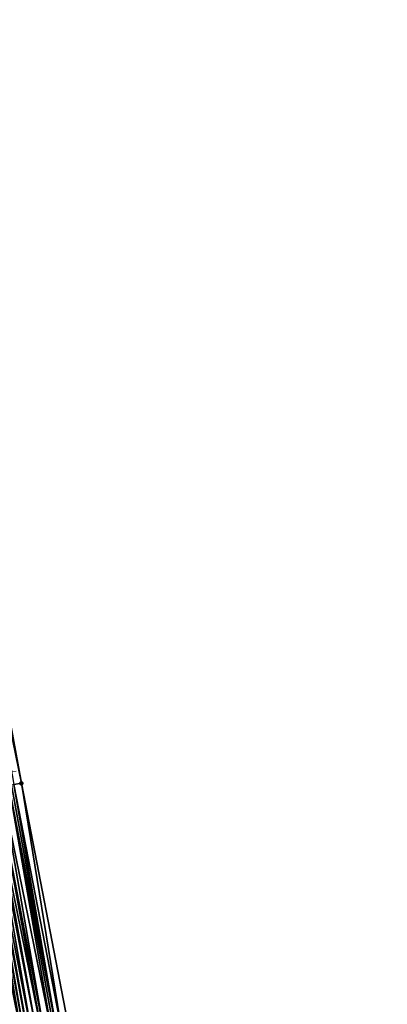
# Model space of a CAD drawing. Header units: feet. Extents: x 2004186 to 2014793, y 836912 to 864902.
# Tile 865 of 974: x 2004307 to 2004337, y 859933 to 860012. Entities that reach past the tile are written whole.
import ezdxf

# ---------------------------------------------------------------- set-up
doc = ezdxf.new("R2010")
doc.units = ezdxf.units.FT
doc.header["$LTSCALE"] = 100
doc.header["$MEASUREMENT"] = 0
for name, color, linetype, lineweight in [('EP_Travel Lane', 5, 'Continuous', 40), ('Road Shots', 4, 'Continuous', 200), ('Road X-Section', 30, 'Continuous', 13)]:
    doc.layers.add(name, color=color, linetype=linetype, lineweight=lineweight)
doc.layers.add('I-77 SB_MM21-27-Surface-Border', color=7, linetype='Continuous')
doc.layers.add('I-77 SB_MM21-27-Surface-TIN', color=7, linetype='Continuous')

msp = doc.modelspace()

# ---------------------------------------------------------------- linework, layer by layer
at = {"layer": 'EP_Travel Lane'}
msp.add_polyline3d([(2004335.055, 859793.58, 441.994), (2004330.916, 859813.147, 441.962), (2004327.027, 859832.585, 441.944), (2004323.124, 859852.2, 441.916), (2004319.22, 859871.816, 441.929), (2004315.317, 859891.431, 441.982), (2004311.677, 859910.943, 442.008), (2004308.05, 859930.611, 442.042), (2004304.423, 859950.28, 442.11), (2004300.795, 859969.948, 442.207), (2004297.452, 859989.491, 442.29), (2004294.135, 860009.214, 442.393), (2004290.817, 860028.936, 442.5), (2004287.5, 860048.659, 442.624), (2004284.372, 860068.271, 442.749), (2004281.275, 860088.029, 442.889), (2004278.177, 860107.787, 443.08), (2004275.079, 860127.545, 443.29)], dxfattribs=at)
at = {"layer": 'I-77 SB_MM21-27-Surface-Border', "color": 3, "linetype": 'ByBlock', "lineweight": -2}
msp.add_polyline3d([(2004277.46, 860127.917, 443.076), (2004280.338, 860108.125, 442.899), (2004283.413, 860088.364, 442.696), (2004286.686, 860068.633, 442.546), (2004290.188, 860049.112, 442.398), (2004293.702, 860029.423, 442.238), (2004297.217, 860009.734, 442.096), (2004300.534, 859990.011, 442.007), (2004303.871, 859970.514, 441.927), (2004307.486, 859950.843, 441.828), (2004311.298, 859931.209, 441.733), (2004314.519, 859911.466, 441.766), (2004318.136, 859891.988, 441.764), (2004321.618, 859872.289, 441.701), (2004325.297, 859852.63, 441.706), (2004328.191, 859832.815, 441.857), (2004331.467, 859813.265, 441.912), (2004336.621, 859793.914, 441.854)], dxfattribs=at)
at = {"layer": 'I-77 SB_MM21-27-Surface-TIN', "color": 128, "linetype": 'ByBlock', "lineweight": -2}
for points in [[(2004303.477, 859970.441, 441.964), (2004307.486, 859950.843, 441.828), (2004303.871, 859970.514, 441.927)], [(2004303.477, 859970.441, 441.964), (2004306.896, 859950.735, 441.886), (2004307.486, 859950.843, 441.828)], [(2004305.912, 859950.554, 441.964), (2004305.519, 859950.481, 442.007), (2004309.331, 859930.847, 441.899)], [(2004306.502, 859950.662, 441.909), (2004305.912, 859950.554, 441.964), (2004309.921, 859930.956, 441.846)], [(2004305.912, 859950.554, 441.964), (2004309.331, 859930.847, 441.899), (2004309.921, 859930.956, 441.846)], [(2004306.699, 859950.699, 441.902), (2004306.502, 859950.662, 441.909), (2004310.314, 859931.028, 441.825)], [(2004306.502, 859950.662, 441.909), (2004310.117, 859930.992, 441.832), (2004310.314, 859931.028, 441.825)], [(2004306.502, 859950.662, 441.909), (2004309.921, 859930.956, 441.846), (2004310.117, 859930.992, 441.832)], [(2004306.896, 859950.735, 441.886), (2004306.699, 859950.699, 441.902), (2004310.314, 859931.028, 441.825)], [(2004306.896, 859950.735, 441.886), (2004310.707, 859931.101, 441.79), (2004307.486, 859950.843, 441.828)], [(2004306.896, 859950.735, 441.886), (2004310.314, 859931.028, 441.825), (2004310.707, 859931.101, 441.79)], [(2004307.486, 859950.843, 441.828), (2004310.707, 859931.101, 441.79), (2004311.298, 859931.209, 441.733)], [(2004304.142, 859950.228, 442.137), (2004303.552, 859950.119, 442.171), (2004307.56, 859930.521, 442.088)], [(2004303.552, 859950.119, 442.171), (2004306.774, 859930.377, 442.131), (2004307.56, 859930.521, 442.088)], [(2004304.339, 859950.264, 442.117), (2004304.142, 859950.228, 442.137), (2004307.757, 859930.558, 442.073)], [(2004304.142, 859950.228, 442.137), (2004307.56, 859930.521, 442.088), (2004307.757, 859930.558, 442.073)], [(2004304.339, 859950.264, 442.117), (2004308.05, 859930.611, 442.042), (2004304.423, 859950.28, 442.11)], [(2004304.339, 859950.264, 442.117), (2004307.757, 859930.558, 442.073), (2004308.05, 859930.611, 442.042)], [(2004304.535, 859950.3, 442.101), (2004304.423, 859950.28, 442.11), (2004308.05, 859930.611, 442.042)], [(2004304.929, 859950.373, 442.074), (2004304.535, 859950.3, 442.101), (2004308.347, 859930.666, 442.01)], [(2004304.535, 859950.3, 442.101), (2004308.05, 859930.611, 442.042), (2004308.347, 859930.666, 442.01)], [(2004305.125, 859950.409, 442.059), (2004304.929, 859950.373, 442.074), (2004308.741, 859930.739, 441.972)], [(2004304.929, 859950.373, 442.074), (2004308.347, 859930.666, 442.01), (2004308.741, 859930.739, 441.972)], [(2004305.519, 859950.481, 442.007), (2004305.125, 859950.409, 442.059), (2004309.134, 859930.811, 441.92)], [(2004305.125, 859950.409, 442.059), (2004308.741, 859930.739, 441.972), (2004309.134, 859930.811, 441.92)], [(2004305.519, 859950.481, 442.007), (2004309.134, 859930.811, 441.92), (2004309.331, 859930.847, 441.899)]]:
    msp.add_3dface(points, dxfattribs=at)
at = {"layer": 'Road Shots', "lineweight": 100}
msp.add_point((2004307.486, 859950.843, 441.828), dxfattribs=at)
at = {"layer": 'Road X-Section', "extrusion": (-0.18076, 0.983523, 0.002842), "elevation": 483485.162, "flags": 128}
msp.add_lwpolyline([(-2126705.65, -930.949), (-2126705.85, -930.954), (-2126706.05, -930.964), (-2126706.25, -930.979), (-2126706.45, -930.989), (-2126706.65, -930.997), (-2126706.85, -931.003), (-2126707.25, -931.006), (-2126707.65, -931.005), (-2126707.85, -931.011), (-2126708.05, -931.019), (-2126708.25, -931.03), (-2126708.45, -931.044), (-2126708.85, -931.037), (-2126709.25, -931.048), (-2126709.65, -931.053), (-2126710.05, -931.065), (-2126711.25, -931.111), (-2126715.25, -931.26), (-2126716.65, -931.314), (-2126717.85, -931.362), (-2126718.05, -931.369), (-2126719.45, -931.429), (-2126719.85, -931.445), (-2126720.45, -931.465), (-2126720.65, -931.473), (-2126721.25, -931.487), (-2126721.85, -931.508), (-2126722.45, -931.532), (-2126723.45, -931.568), (-2126725.25, -931.638), (-2126727.25, -931.708), (-2126728.05, -931.736), (-2126729.85, -931.809), (-2126731.45, -931.874), (-2126731.85, -931.895), (-2126732.45, -931.93), (-2126732.65, -931.95), (-2126732.85, -931.966), (-2126733.25, -931.993), (-2126733.45, -932.008), (-2126733.85, -932.06), (-2126734.25, -932.103), (-2126734.85, -932.158), (-2126735.05, -932.165), (-2126735.25, -932.181), (-2126735.85, -932.239)], dxfattribs=at)

doc.saveas('drawing.dxf')
